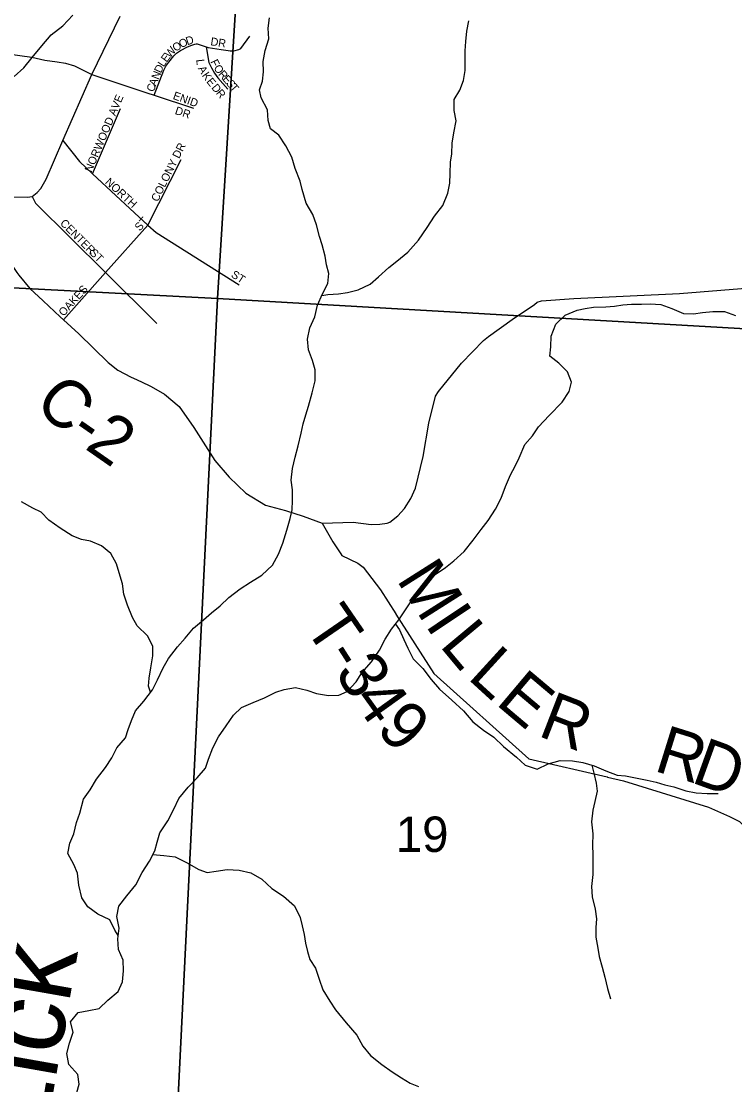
# Model space of a CAD drawing. Extents: x 1624196 to 2029251, y 146837 to 440034.
# Drawn here: x 1870650 to 1875106, y 260043 to 266685 of the extents above; entities that cross this region are included whole.
import ezdxf

# ---------------------------------------------------------------- set-up
doc = ezdxf.new("R2010")
doc.units = 0
for name, color, linetype in [('GM_X_County_Road', 7, 'Continuous'), ('GM_X_County_Road_Text', 7, 'Continuous'), ('GM_X_Minor_River', 7, 'Continuous'), ('GM_X_Minor_River_Text', 7, 'Continuous'), ('GM_X_Section', 7, 'Continuous'), ('GM_X_Section_Text', 7, 'Continuous'), ('GM_X_Township_Road', 7, 'Continuous'), ('GM_X_Township_Road_Text', 7, 'Continuous'), ('GM_X_Township_Subdivision', 7, 'Continuous'), ('GM_X_Township_Subdivision_Text', 7, 'Continuous')]:
    doc.layers.add(name, color=color, linetype=linetype)

msp = doc.modelspace()

# ---------------------------------------------------------------- linework, layer by layer
at = {"layer": 'GM_X_County_Road'}
for points in [[(1870266.1, 265589.7), (1870396.4, 265589.7), (1870498.8, 265588.2), (1870688.1, 265585.1), (1870717.6, 265591.3), (1870750.2, 265614.6), (1870771.9, 265640.9), (1870806, 265698.4), (1870909.7, 265940.7), (1871091.4, 266352.4), (1871266.7, 266715.6)], [(1870260.6, 265590.5), (1870266.1, 265589.7), (1870308, 265546.3), (1870458, 265368.1), (1870601, 265147.5), (1870622.3, 265114.7), (1870634.5, 265099.9), (1870703.5, 265016), (1870786.8, 264939.3), (1870892, 264838.4), (1870912.9, 264819.6), (1871009.1, 264733.4), (1871193.6, 264553.8), (1871253.1, 264505.3), (1871336.7, 264462.6), (1871370.5, 264446.7), (1871448.1, 264410.2)], [(1871448.1, 264410.2), (1871462.1, 264403.6), (1871543.6, 264355), (1871636.9, 264278.2), (1871727.9, 264147.3), (1871858.3, 263942.1), (1871947.5, 263837.3), (1872052.6, 263738.4), (1872175.9, 263663.4), (1872299.5, 263630.4), (1872411, 263593.6), (1872528.8, 263549.6), (1872723.4, 263557.1), (1872835.3, 263541.9), (1872888.7, 263543.6), (1872936.3, 263549.8), (1872951.6, 263556.7), (1873002.5, 263595.3), (1873044.5, 263641.8), (1873083.2, 263705), (1873111.9, 263769.2), (1873160.1, 263966.8), (1873196.3, 264174.5), (1873238.1, 264344.2), (1873255, 264372.5), (1873400.4, 264548.7), (1873536.5, 264691.2), (1873568.2, 264715), (1873715.4, 264821.6), (1873855.2, 264916.8), (1873871.7, 264931.2), (1873898.8, 264939.7), (1874101.1, 264953.6), (1874762, 264984.7), (1875407, 265036)]]:
    msp.add_lwpolyline(points, dxfattribs=at)
at = {"layer": 'GM_X_Minor_River'}
for points in [[(1870606.1, 266340.1), (1870666.4, 266393.7), (1870718.9, 266457.4), (1870779.4, 266531), (1870835.9, 266600.6), (1870910.3, 266656.1), (1870972.8, 266723.7)], [(1871255.7, 260975.1), (1871233.6, 261009.4), (1871204.1, 261073.6), (1871128.4, 261108.3), (1871064.8, 261154.8), (1871027.3, 261211.2), (1871009.9, 261289.4), (1871000.5, 261365.6), (1870979, 261419.8), (1870941.5, 261488.2), (1870954, 261552.1), (1870978.5, 261610), (1870995, 261682), (1871015.5, 261739.9), (1871038.1, 261825.8), (1871080.6, 261885.5), (1871119.1, 261951.3), (1871175.6, 262024.9), (1871216.1, 262084.7), (1871246.5, 262146.5), (1871301, 262210.1), (1871317.4, 262262.1), (1871337.8, 262318), (1871364.3, 262377.8), (1871414.7, 262439.5), (1871469.2, 262509.2), (1871501.7, 262573), (1871536.3, 262646.8), (1871568.7, 262704.6), (1871625.2, 262778.2), (1871673.6, 262831.9), (1871726.1, 262895.6), (1871788.5, 262947.1), (1871838.8, 262990.8), (1871893.1, 263034.4), (1871945.4, 263086.1), (1872017.8, 263139.5), (1872082.1, 263181.1), (1872152.4, 263226.6), (1872218.8, 263288.1), (1872257.3, 263355.9), (1872283.9, 263425.8), (1872308.5, 263505.7), (1872329.1, 263579.6), (1872341.5, 263633.6), (1872343.9, 263691.6), (1872344.4, 263757.7), (1872334.9, 263819.8), (1872343.5, 263891.8), (1872360.1, 263961.8), (1872378.6, 264033.7), (1872397.2, 264111.6), (1872409.7, 264171.6), (1872428.1, 264227.5), (1872444.5, 264281.5), (1872467.1, 264363.4), (1872485.7, 264439.3), (1872486.3, 264507.4), (1872468.7, 264565.6), (1872443.3, 264631.9), (1872437.8, 264700), (1872452.4, 264769.9), (1872482.9, 264837.8), (1872499.4, 264911.7), (1872532, 264981.6), (1872564.5, 265047.4), (1872571, 265109.4), (1872557.4, 265163.5), (1872547.8, 265217.7), (1872530.4, 265287.9), (1872512.8, 265340.1), (1872493.4, 265414.3), (1872471.9, 265478.6), (1872428.5, 265549), (1872405.2, 265633.3), (1872391.6, 265685.4), (1872360.3, 265765.8), (1872338.9, 265836), (1872303.4, 265906.4), (1872258, 265972.8), (1872206.3, 266013.2), (1872192.8, 266065.4), (1872187.3, 266131.5), (1872147.9, 266205.9), (1872138.3, 266256), (1872156.7, 266310), (1872163.2, 266368), (1872161.7, 266434.1), (1872174.2, 266502), (1872196.8, 266573.9), (1872191.3, 266642), (1872199.8, 266706.1)], [(1872527.9, 264972.8), (1872563.9, 264979.3), (1872631.9, 264982.8), (1872687.9, 264990.3), (1872754, 265007.8), (1872830.2, 265043.3), (1872880.6, 265089), (1872945, 265146.5), (1872995.3, 265186.2), (1873063.6, 265241.7), (1873130.2, 265317.2), (1873184.8, 265396.9), (1873231.3, 265466.6), (1873283.8, 265534.3), (1873314.4, 265612.1), (1873326.9, 265674.1), (1873329.3, 265734.1), (1873331.9, 265804.2), (1873338.3, 265856.2), (1873340.8, 265924.3), (1873351.3, 265988.2), (1873365.9, 266062.2), (1873354.4, 266126.4), (1873353, 266196.5), (1873389.4, 266254.2), (1873411.9, 266314.1), (1873422.3, 266376.1), (1873423.3, 266500.2), (1873425.8, 266558.3), (1873432.3, 266622.3), (1873444.8, 266688.3)], [(1873706.2, 263853.1), (1873734.6, 263907), (1873759, 263958.8), (1873795.6, 264040.6), (1873844.1, 264096.3), (1873880.5, 264152.1), (1873947, 264221.7), (1874027.6, 264305.1), (1874072.1, 264372.8), (1874086.5, 264430.8), (1874061, 264495.1), (1874007.5, 264549.5), (1873951.9, 264594), (1873958.4, 264652), (1873958.9, 264718.1), (1873989.4, 264792), (1874047.8, 264849.6), (1874122, 264881), (1874172.1, 264890.6), (1874224.1, 264900.2), (1874300.1, 264901.6), (1874356.1, 264905.2), (1874408.1, 264912.8), (1874462.1, 264918.4), (1874524, 264917.9), (1874578, 264919.5), (1874643.9, 264915), (1874713.7, 264890.4), (1874785.4, 264859.8), (1874849.3, 264857.3), (1874905.4, 264864.9), (1874969.4, 264872.4), (1875041.3, 264871.8), (1875111.1, 264847.3)], [(1870997.7, 259994.1), (1871012.1, 260048), (1871002.6, 260108.1), (1870947.1, 260170.7), (1870933.7, 260238.8), (1870952.2, 260302.8), (1870974.7, 260370.7), (1870957.2, 260436.9), (1871005.7, 260494.6), (1871071.7, 260506), (1871135.8, 260519.6), (1871190.1, 260571.2), (1871254.5, 260624.8), (1871283, 260686.6), (1871289.5, 260754.6), (1871286, 260820.7), (1871256.6, 260889), (1871253.1, 260955.1), (1871261.6, 261021.1), (1871246.2, 261093.3), (1871258.7, 261159.3), (1871309.2, 261223), (1871365.7, 261292.6), (1871404.3, 261368.4), (1871450.8, 261440.1), (1871483.3, 261503.9), (1871499.7, 261557.9), (1871516.1, 261615.8), (1871564.7, 261691.5), (1871603.3, 261765.3), (1871633.8, 261831.1), (1871692.3, 261900.7), (1871748.7, 261960.4), (1871801.1, 262020), (1871819.6, 262075.9), (1871846.1, 262147.8), (1871882.6, 262215.6), (1871929.1, 262285.3), (1871975.6, 262351), (1872026, 262398.7), (1872098.2, 262430.1), (1872168.3, 262459.6), (1872240.6, 262495.1), (1872292.7, 262510.7), (1872362.7, 262524.2), (1872434.5, 262507.6), (1872494.3, 262487.1), (1872568.2, 262474.5), (1872634.1, 262476), (1872686.3, 262499.6), (1872740.7, 262559.2), (1872777.1, 262615), (1872837.6, 262684.6), (1872888.2, 262756.3), (1872922.7, 262826.1), (1872963.2, 262887.9), (1873007.6, 262947.6), (1873104.7, 263091), (1873177.2, 263164.5), (1873235.6, 263230.1), (1873299.9, 263273.7), (1873352.2, 263315.3), (1873416.7, 263372.9), (1873473.2, 263444.5), (1873521.7, 263510.2), (1873566.1, 263567.9), (1873612.6, 263637.6), (1873647.1, 263707.4), (1873673.7, 263779.3), (1873706.2, 263853.1)], [(1871457.9, 262494.6), (1871445.4, 262533.4), (1871449.8, 262583.4), (1871458.3, 262647.4), (1871470.9, 262721.4), (1871471.4, 262781.4), (1871437.9, 262845.8), (1871374.4, 262908.3), (1871344.9, 262960.6), (1871313.5, 263039), (1871290.1, 263107.2), (1871282.6, 263171.4), (1871261.1, 263239.6), (1871245.6, 263295.8), (1871210.1, 263360.1), (1871150.6, 263408.6), (1871082.8, 263437.2), (1871026.9, 263447.7), (1870967.2, 263470.2), (1870893.6, 263518.8), (1870822, 263569.4), (1870774.5, 263619.8), (1870722.7, 263644.3), (1870651.1, 263682.9)], [(1872986.5, 262919.3), (1873013.1, 262883.5), (1873038.6, 262823.2), (1873064.1, 262769), (1873097.6, 262702.6), (1873157.1, 262642.1), (1873210.5, 262573.6), (1873262, 262513.1), (1873339.4, 262444.4), (1873412.8, 262377.8), (1873470.2, 262309.3), (1873537.8, 262258.7), (1873601.4, 262214.1), (1873662.9, 262155.6), (1873742.3, 262088.9), (1873797.8, 262038.4), (1873871.6, 262013.8), (1873941.8, 262047.3), (1874015.9, 262068.8), (1874091.9, 262066.2), (1874157.7, 262055.6), (1874227.5, 262035.1), (1874301.2, 262004.5), (1874370.9, 261975.9), (1874424.9, 261973.5), (1874506.7, 261956.8), (1874558.6, 261944.4), (1874616.4, 261931.9), (1874670.3, 261915.5), (1874726.1, 261903), (1874799.9, 261878.4), (1874865.7, 261865.9), (1874933.6, 261861.4), (1875003.6, 261862.8)], [(1874214.1, 262039), (1874225.2, 261989), (1874240.7, 261926.8), (1874246.3, 261876.8), (1874231.8, 261812.8), (1874219.3, 261758.8), (1874210.8, 261684.8), (1874220.2, 261610.6), (1874217.6, 261538.6), (1874219.1, 261478.5), (1874220.7, 261426.4), (1874220.2, 261356.4), (1874211.6, 261282.4), (1874215.1, 261216.3), (1874234.4, 261140), (1874242, 261079.9), (1874239.5, 261025.9), (1874239.1, 260965.8), (1874250.5, 260895.6), (1874260.1, 260843.5), (1874277.5, 260777.3), (1874295, 260715.1), (1874310.5, 260644.9), (1874330, 260580.6)], [(1871471.5, 261480.8), (1871541, 261475.5), (1871610.9, 261466.9), (1871682.6, 261430.3), (1871758.2, 261387.6), (1871812, 261369.2), (1871868, 261376.8), (1871936.1, 261388.3), (1872012, 261383.7), (1872083.8, 261367.1), (1872153.4, 261326.5), (1872214.9, 261267.9), (1872288.5, 261221.3), (1872356, 261160.7), (1872391.4, 261088.4), (1872404.9, 261036.2), (1872416.5, 260982), (1872426.1, 260927.9), (1872437.6, 260875.8), (1872453.2, 260825.6), (1872486.8, 260771.3), (1872510.2, 260703), (1872533.7, 260636.8), (1872577.1, 260566.3), (1872612.6, 260512), (1872679.9, 260429.4), (1872745.3, 260352.8), (1872782.7, 260284.4), (1872832.2, 260225.9), (1872901.7, 260169.3), (1872967.3, 260124.8), (1873025, 260086.3), (1873078.7, 260053.8), (1873130.5, 260031.4)]]:
    msp.add_lwpolyline(points, dxfattribs=at)
at = {"layer": 'GM_X_Section'}
for points in [[(1872207.6, 270274.4), (1871875.5, 264953), (1866483.9, 265233.4), (1866878.3, 270602.6)], [(1875663.4, 270106.6), (1875828.2, 267389.8), (1875645.1, 264736.1), (1871875.5, 264953), (1872207.6, 270274.4)], [(1866483.9, 265233.4), (1871875.5, 264953), (1871606.9, 259505.4), (1866171.2, 259752), (1866199.3, 260498.3)], [(1871875.5, 264953), (1875645.1, 264736.1), (1875454.6, 259332.2), (1871606.9, 259505.4)]]:
    msp.add_lwpolyline(points, close=True, dxfattribs=at)
at = {"layer": 'GM_X_Township_Road'}
for points in [[(1872528.8, 263549.6), (1872596, 263434.3), (1872645.3, 263357.8), (1872653.1, 263347.4), (1872752.5, 263299.8), (1872784.5, 263276.2), (1872893.1, 263135), (1872989.5, 262984.1), (1872990.5, 262982.5)], [(1872990.5, 262982.5), (1873227.8, 262611.1), (1873820.7, 262078.4), (1874310, 261965.6), (1874311.9, 261965.1)], [(1874311.9, 261965.1), (1874411.7, 261942.1), (1874942.1, 261776.7), (1875074.5, 261718.8), (1875135.5, 261686.3), (1875234.6, 261587.2), (1875323.4, 261472.2), (1875518.8, 261211.9), (1875649.2, 261044.5), (1875720.2, 260969.7), (1875732.6, 260965.5), (1875774, 260924.1), (1875843.6, 260884.3), (1876041.2, 260826.2), (1876314.8, 260767.3), (1876448.6, 260737.9), (1876556.3, 260696.5), (1876615.9, 260664), (1876676.3, 260626.2), (1876758.8, 260554.5), (1876812.9, 260531), (1876882.6, 260519.2), (1877001.6, 260524.1)]]:
    msp.add_lwpolyline(points, dxfattribs=at)
at = {"layer": 'GM_X_Township_Subdivision'}
for points in [[(1871480.6, 266223.1), (1871541.1, 266379.6), (1871553.6, 266404.8), (1871572.5, 266430.1), (1871602.9, 266468.6), (1871618.8, 266484.8), (1871644.1, 266501.7), (1871688.2, 266525), (1871715.7, 266535.4), (1871734.6, 266540.6), (1871742, 266542.7), (1871748.8, 266543), (1871754.6, 266541.7), (1871804.1, 266524.6), (1871816.3, 266520.4), (1871898.2, 266508.8), (1871942, 266502.7), (1871955.7, 266500.9), (1871965.9, 266499.8), (1871972.7, 266499.2), (1871978.4, 266500.4), (1872009.4, 266509), (1872020.5, 266514.3), (1872078.1, 266591.4)], [(1871804.1, 266524.6), (1871820.5, 266428.1), (1871838.4, 266393.8), (1871857.4, 266360.1), (1871878.6, 266330.7), (1871939.4, 266261.3)], [(1870275.9, 266488.3), (1870352.1, 266467.9), (1870451.1, 266451.4), (1870480.9, 266454.7), (1870510.6, 266466.3), (1870553.5, 266477.8), (1870596.4, 266476.2), (1870641, 266471.3), (1870717, 266461.3), (1870797.8, 266441.5), (1870873.8, 266431.6), (1870926.6, 266423.4), (1870982.7, 266406.8), (1871091.4, 266352.4)], [(1871091.4, 266352.4), (1871433.5, 266238.7)], [(1871433.5, 266238.7), (1871480.6, 266223.1), (1871726.7, 266141.3)], [(1871095.2, 265731.3), (1871269.9, 266140.4)], [(1870909.7, 265940.7), (1871013, 265808.8), (1871095.2, 265731.3), (1871415.6, 265435.1)], [(1871440.4, 265412.2), (1871648.3, 265822.1)], [(1870717.6, 265591.3), (1870739.3, 265549.4), (1871175.9, 265115.1), (1871495.8, 264796.8)], [(1871159.1, 265096.2), (1871175.9, 265115.1), (1871440.4, 265412.2)], [(1871415.6, 265435.1), (1871440.4, 265412.2), (1871491.8, 265366.3), (1872011.4, 265039.1)], [(1870912.9, 264819.6), (1871159.1, 265096.2), (1871159.1, 265096.2)]]:
    msp.add_lwpolyline(points, dxfattribs=at)

# ---------------------------------------------------------------- texts
at = {"layer": 'GM_X_County_Road_Text'}
for s, rotation, p in [('C', 316.57195, (1870721.8, 264290.3)), ('-', 325.17616, (1870938.8, 264089.9)), ('2', 325.11627, (1871039.9, 264019.6))]:
    msp.add_text(s, height=300, rotation=rotation, dxfattribs=at).set_placement(p)
at = {"layer": 'GM_X_Minor_River_Text'}
msp.add_text('Lick', height=499.99, rotation=80.00076, dxfattribs=at).set_placement((1870798.3, 259702.6))
at = {"layer": 'GM_X_Section_Text'}
msp.add_text('19', height=221, rotation=0.00001, dxfattribs=at).set_placement((1872989.5, 261497.2))
at = {"layer": 'GM_X_Township_Road_Text'}
for s, rotation, p in [('M', 302.37107, (1872989.7, 263198.6)), ('T', 304.54351, (1872411.4, 262905.4)), ('I', 303.70354, (1873168.1, 262917.3)), ('L', 309.8545, (1873257.1, 262787.1)), ('-', 302.62267, (1872537.2, 262722.8)), ('3', 302.58155, (1872603.6, 262619.1)), ('L', 317.63028, (1873431.1, 262583.3)), ('E', 319.87403, (1873606.4, 262423.8)), ('4', 305.68258, (1872713.1, 262448.7)), ('R', 338.84249, (1873869.3, 262225.1)), ('9', 315.64226, (1872857.8, 262255.5)), ('R', 342.67345, (1874594.1, 262006.4)), ('D', 340.16706, (1874826.1, 261934.2))]:
    msp.add_text(s, height=300, rotation=rotation, dxfattribs=at).set_placement(p)
at = {"layer": 'GM_X_Township_Subdivision_Text'}
for s, rotation, p in [('O', 26.93649, (1871649.4, 266515.5)), ('D', 18.07899, (1871686.7, 266534.6)), ('DR', 351.02708, (1871829.4, 266535.3)), ('W', 48.78955, (1871578.5, 266452)), ('O', 32.33205, (1871613.3, 266492.6)), ('E', 53.7557, (1871558.4, 266424.5)), ('L', 275.82885, (1871742.6, 266445.5)), ('F', 295.37997, (1871829.8, 266432.4)), ('N', 68.34576, (1871506.8, 266316.7)), ('D', 65.95761, (1871522.8, 266357.1)), ('L', 57.29514, (1871539.8, 266395.6)), ('A', 298.53564, (1871752.5, 266389.9)), ('O', 303.81146, (1871848.9, 266393.6)), ('R', 310.61401, (1871877.3, 266351.9)), ('A', 68.35281, (1871490.6, 266275.9)), ('K', 304.45665, (1871776.5, 266346.5)), ('E', 308.44962, (1871803.6, 266307.1)), ('E', 310.76917, (1871903.2, 266321.7)), ('S', 310.78666, (1871926.2, 266295)), ('C', 68.36093, (1871476, 266239.1)), ('ENID', 340.46284, (1871593.4, 266200.3)), ('D', 309.87039, (1871834.8, 266268.3)), ('R', 309.99008, (1871863.1, 266234.5)), ('T', 310.7554, (1871949.2, 266268.4)), ('NORWOOD AVE', 67.08701, (1871088.9, 265737.7)), ('DR', 341.56687, (1871606, 266106.6)), ('COLONY DR', 63.75018, (1871502.7, 265553.4)), ('NORTH', 317.56402, (1871169.9, 265675)), ('CENTER', 315.0014, (1870888.6, 265419.5)), ('ST', 47.71938, (1871389.8, 265370.8)), ('ST', 315.00497, (1871073.4, 265234.7)), ('ST', 327.26241, (1871956.2, 265090.8)), ('OAKES', 47.6445, (1870914.6, 264838.4))]:
    msp.add_text(s, height=50, rotation=rotation, dxfattribs=at).set_placement(p)

doc.saveas('drawing.dxf')
